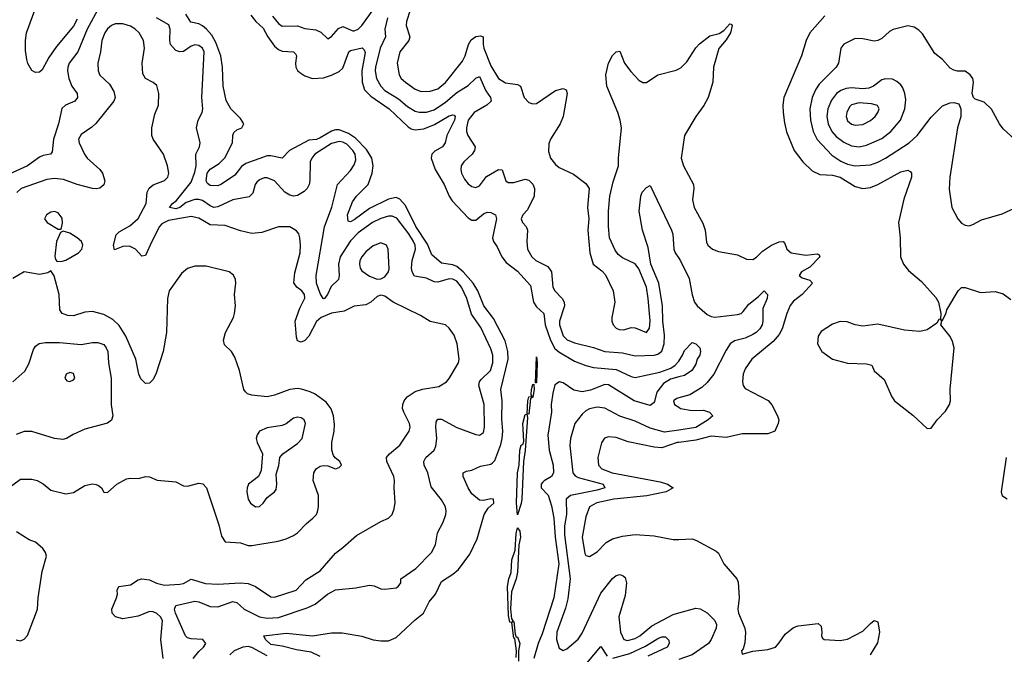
# Model space of a CAD drawing. Header units: inches. Extents: x 1603819 to 1745079, y 385938 to 533966.
# Tile 305 of 561: x 1726526 to 1731716, y 413432 to 416780. Entities that reach past the tile are written whole.
import ezdxf

# ---------------------------------------------------------------- set-up
doc = ezdxf.new("R2010")
doc.units = ezdxf.units.IN
doc.header["$MEASUREMENT"] = 0
doc.layers.add('B7421', color=7, linetype='Continuous')
doc.layers.add('B7431', color=7, linetype='Continuous')

msp = doc.modelspace()

# ---------------------------------------------------------------- linework, layer by layer
at = {"layer": 'B7421', "color": 5}
for points, elevation in [([(1726946.4, 416850), (1726881.4, 416730), (1726832.3, 416610), (1726787.3, 416550), (1726779.3, 416530), (1726778.2, 416510), (1726785.5, 416470), (1726801.2, 416430), (1726829.4, 416390), (1726831.1, 416370), (1726816.5, 416350), (1726767.9, 416330), (1726748.5, 416311.5), (1726731.3, 416230), (1726704.4, 416150), (1726697.6, 416082.4), (1726688.9, 416071.1), (1726650, 416063.8), (1726630, 416054.2), (1726567.6, 416010), (1726470, 415965.6)], 160), ([(1726830, 416783.1), (1726810, 416746.6), (1726720.8, 416639.2), (1726679.5, 416580.5), (1726644.4, 416515.6), (1726630, 416502.7), (1726610, 416500.9), (1726590, 416512.3), (1726569.8, 416549.8), (1726564.4, 416570), (1726557.7, 416617.7), (1726556.8, 416670), (1726562.9, 416710), (1726613.2, 416850)], 140), ([(1727858.3, 416798.3), (1727890, 416759.3), (1727910, 416746.3), (1727990, 416746.9), (1728030, 416734.5), (1728087.1, 416727.1), (1728113.6, 416713.6), (1728150, 416678.4), (1728170, 416691.7), (1728206.4, 416733.6), (1728230, 416743.5), (1728281.9, 416721.9), (1728290, 416720.5), (1728310, 416729.5), (1728330.4, 416750), (1728390, 416831.5)], 160), ([(1728584, 416830), (1728565.5, 416770), (1728563.9, 416750), (1728582.5, 416690), (1728577.1, 416670), (1728529.5, 416610), (1728515.1, 416550), (1728525.5, 416490), (1728537.1, 416470), (1728559.2, 416450), (1728610, 416414.4), (1728642.1, 416402.1), (1728690, 416402.5), (1728730, 416415), (1728770, 416448.7), (1728859.3, 416560.7), (1728874.2, 416590), (1728891.7, 416650), (1728906.3, 416673.7), (1728930, 416691), (1728955.1, 416695.1), (1728969.2, 416689.2), (1728968.6, 416651.4), (1728973, 416630), (1729010, 416537.1), (1729049.5, 416470), (1729086.5, 416446.5), (1729150, 416437.4), (1729166.3, 416430), (1729185.6, 416370), (1729210, 416344.2), (1729230, 416335.9), (1729250, 416338.5), (1729350, 416407.3), (1729390, 416418), (1729407.3, 416410), (1729411.8, 416390), (1729390, 416269.3), (1729375.2, 416230), (1729324.2, 416150), (1729315.2, 416124.8), (1729314.3, 416085.7), (1729324.8, 416050), (1729350, 416015.5), (1729370, 416000.2), (1729445.5, 415965.5), (1729510, 415915.5), (1729528.2, 415890), (1729518.4, 415790), (1729525.5, 415730), (1729521.6, 415670), (1729530.7, 415550), (1729548.2, 415490), (1729594.9, 415454.9), (1729613.7, 415433.7), (1729654.3, 415350), (1729662.4, 415290), (1729647.2, 415210), (1729647.2, 415190), (1729653.7, 415170), (1729670, 415153.7), (1729686.1, 415146.1), (1729710, 415144.8), (1729750, 415156.3), (1729770, 415155.2), (1729830, 415129.2), (1729846.4, 415153.6), (1729848.7, 415191.3), (1729839.4, 415310), (1729830, 415369.6), (1729790, 415465.6), (1729770, 415493.1), (1729703.3, 415523.3), (1729680.9, 415540.9), (1729664.8, 415564.8), (1729635.1, 415630), (1729629.6, 415690), (1729629.5, 415770), (1729637.4, 415850), (1729654.9, 415925.1), (1729682.7, 416010), (1729682.2, 416050), (1729697.4, 416210), (1729691.7, 416250), (1729679.6, 416290), (1729620.9, 416430), (1729616.3, 416490), (1729630, 416550.4), (1729650, 416590.4), (1729670, 416610.7), (1729690, 416613.4), (1729713.4, 416550), (1729746.7, 416506.7), (1729790, 416461.8), (1729810, 416449.2), (1729830, 416449.2), (1729890, 416490.1), (1729985.6, 416514.4), (1730000, 416521.5)], 180), ([(1727441.3, 413410), (1727470, 413447.7), (1727495.8, 413470), (1727507.1, 413490), (1727491, 413511), (1727430, 413513.6), (1727410, 413519.8), (1727399.8, 413530), (1727348.2, 413650), (1727343.1, 413670), (1727349, 413690), (1727450, 413712.3), (1727470, 413708.9), (1727530, 413685.5), (1727570, 413682.7), (1727650, 413711.5), (1727670, 413705.4), (1727710.2, 413670), (1727790.7, 413630.7), (1727830, 413622.4), (1727890, 413626.9), (1728041.6, 413678.4), (1728082.9, 413697.1), (1728148, 413750), (1728190, 413773), (1728297.3, 413782.7), (1728370, 413797.3), (1728393.8, 413793.8), (1728430, 413777.1), (1728450, 413775.5), (1728510, 413783.8), (1728521.2, 413790), (1728536, 413810), (1728536, 413830), (1728614.7, 413885.3), (1728696.8, 413970), (1728717, 414010), (1728727.6, 414072.4), (1728757.6, 414130), (1728771.8, 414170), (1728773.3, 414186.7), (1728769.7, 414210), (1728750, 414247), (1728695.7, 414315.7), (1728677.8, 414390), (1728657.8, 414430), (1728655.8, 414450), (1728666.4, 414470), (1728710, 414509.2), (1728719, 414530), (1728724.9, 414570), (1728719.1, 414630), (1728722, 414658), (1728730, 414672), (1728750, 414673.4), (1728830, 414629.4), (1728930, 414592.3), (1728950, 414588.1), (1728970, 414603.1), (1728975.4, 414630), (1728974.1, 414750), (1728946.1, 414850), (1728949.9, 414870), (1728957.8, 414882.2), (1729007.7, 414930), (1729019.9, 414970), (1729019.6, 415010), (1729010, 415043.5), (1728956.2, 415156.2), (1728907.1, 415227.1), (1728882.3, 415310), (1728854.7, 415370), (1728830, 415400.2), (1728810, 415412.2), (1728790, 415412.8), (1728730, 415395.6), (1728710, 415396.8), (1728670, 415416), (1728607.9, 415427.9), (1728594.7, 415450), (1728591.1, 415470), (1728594.5, 415510), (1728612, 415570), (1728609.9, 415590), (1728601.6, 415610), (1728577.6, 415650), (1728513.2, 415733.2), (1728490, 415744), (1728470, 415743.1), (1728430, 415732.2), (1728386.4, 415710), (1728310, 415656.6), (1728270, 415612.8), (1728215.5, 415530), (1728206.7, 415490), (1728210.1, 415429.9), (1728206.4, 415410), (1728167.4, 415372.6), (1728149.1, 415330), (1728131.5, 415308.5), (1728126.6, 415310), (1728110, 415335.4), (1728091.5, 415390), (1728088.3, 415430), (1728132.6, 415687.4), (1728171.8, 415791.8), (1728201.2, 415910), (1728270, 415984.7), (1728290, 416014.9), (1728298.3, 416041.7), (1728293.9, 416070), (1728282.1, 416090), (1728250, 416123.1), (1728230, 416134.5), (1728210, 416137.3), (1728170, 416126.6), (1728082, 416070), (1728065.4, 416050), (1728057.5, 416030), (1728056.2, 415930), (1728051.2, 415910), (1728040.7, 415890), (1728025.6, 415874.4), (1727990, 415852.8), (1727970, 415849.9), (1727950, 415853.8), (1727923.8, 415870), (1727869.7, 415930), (1727830, 415946.6), (1727814.8, 415945.2), (1727790, 415935.5), (1727776.8, 415923.2), (1727767.5, 415910), (1727755.4, 415864.6), (1727735.1, 415844.9), (1727650, 415830.6), (1727570, 415792.4), (1727550, 415789.9), (1727530, 415798.2), (1727490, 415825.6), (1727470, 415832.5), (1727450, 415832.5), (1727403.7, 415816.3), (1727370, 415789.9), (1727350, 415783.2), (1727315.4, 415790), (1727331.8, 415810), (1727353.4, 415826.6), (1727430, 415923.4), (1727450, 415975.8), (1727455.8, 416010), (1727454.8, 416070), (1727474.7, 416110), (1727478, 416130), (1727458.2, 416210), (1727466.8, 416250), (1727488.8, 416290), (1727492.2, 416310), (1727485.7, 416370), (1727498.3, 416610), (1727489.7, 416630), (1727470, 416644.4), (1727450, 416647.8), (1727430, 416640.9), (1727390, 416612.4), (1727370, 416610.9), (1727350, 416618), (1727320.7, 416650), (1727317.3, 416670), (1727320.3, 416730), (1727312.8, 416752.8), (1727246.8, 416790)], 160), ([(1728110, 413421.1), (1728063, 413443), (1727984.5, 413455.5), (1727910, 413475.9), (1727850, 413484.4), (1727822.7, 413510), (1727812.7, 413530), (1727930, 413544.6), (1728070, 413530.2), (1728170, 413546), (1728225.1, 413545.1), (1728330, 413527.6), (1728390, 413509.4), (1728430, 413503.5), (1728470, 413504.4), (1728510, 413521.8), (1728610, 413615.1), (1728654.4, 413650), (1728684.5, 413710), (1728718.4, 413750), (1728750, 413816.5), (1728810, 413854.9), (1728839.6, 413880.4), (1728898.5, 413961.5), (1728937.7, 414042.3), (1728974.3, 414170), (1728995.9, 414204.1), (1729025.7, 414230), (1729023.7, 414250), (1729010, 414253.3), (1728970, 414244.1), (1728950, 414246.4), (1728910, 414278.4), (1728890.6, 414310), (1728864.4, 414370), (1728864.5, 414390), (1728881.4, 414398.6), (1728910, 414403.1), (1728954.2, 414425.8), (1729010, 414436.2), (1729017.9, 414442.1), (1729030, 414455.6), (1729061.4, 414538.6), (1729069.1, 414570), (1729072, 414610), (1729067.1, 414672.9), (1729069.1, 414770), (1729061.5, 414830), (1729100.4, 414990), (1729099.9, 415030), (1729085.9, 415085.9), (1729023.8, 415203.8), (1728973.1, 415270), (1728940.5, 415350), (1728916.7, 415390), (1728863, 415450), (1728830, 415477.7), (1728810, 415487.8), (1728750, 415496.4), (1728699.1, 415539.1), (1728675.9, 415595.9), (1728613.4, 415690), (1728559.8, 415799.8), (1728530, 415833.8), (1728510, 415842.2), (1728470, 415832.9), (1728370, 415783.3), (1728290, 415723.8), (1728270, 415713), (1728256.9, 415716.9), (1728254.4, 415750), (1728280.7, 415819.3), (1728300.7, 415850), (1728362.4, 415910), (1728384.7, 415970), (1728389.4, 416010), (1728381.8, 416050), (1728355, 416095), (1728295.4, 416155.4), (1728259.5, 416179.5), (1728210, 416199.2), (1728190, 416199.2), (1728170, 416192.9), (1728110, 416156.1), (1728090, 416148.9), (1728050, 416144), (1727948.1, 416090), (1727910, 416048.9), (1727850, 416062.2), (1727830, 416061.9), (1727717.6, 416022.4), (1727694.7, 416005.3), (1727660.3, 415959.7), (1727590, 415912.7), (1727570, 415904.1), (1727530, 415906), (1727516.1, 415916.1), (1727508.4, 415930), (1727514.3, 415970), (1727530, 415991.7), (1727578.5, 416021.5), (1727608, 416052), (1727648.6, 416130), (1727649.8, 416170), (1727655.4, 416184.6), (1727670, 416198.4), (1727697.6, 416210), (1727708.5, 416230), (1727690, 416259.2), (1727639.4, 416310), (1727614.5, 416354.5), (1727599.6, 416430), (1727594.9, 416530), (1727586.8, 416590), (1727560.6, 416660.6), (1727538.2, 416698.2), (1727511.3, 416730), (1727490, 416748.3), (1727470, 416758.2), (1727427.5, 416767.5), (1727402.3, 416810)], 140), ([(1727744.8, 416804.8), (1727771.1, 416771.1), (1727810, 416735.8), (1727833.8, 416690), (1727870, 416641.3), (1727890, 416622.5), (1727910, 416613.5), (1727970, 416610.2), (1727980.3, 416600.3), (1727985.3, 416590), (1727979.4, 416550), (1727981.3, 416530), (1727991.3, 416511.3), (1728002, 416502), (1728030, 416483.7), (1728070, 416470.8), (1728126.7, 416473.3), (1728170, 416487), (1728210, 416506.3), (1728230, 416524.7), (1728260.7, 416610), (1728270, 416616.8), (1728331.3, 416631.3), (1728341.4, 416621.4), (1728347, 416607), (1728329.3, 416510), (1728331.2, 416450), (1728343.6, 416410), (1728376.2, 416376.2), (1728473.3, 416310), (1728574.3, 416214.3), (1728590, 416203.8), (1728610, 416198.6), (1728655.9, 416204.1), (1728713.4, 416226.6), (1728790, 416272.7), (1728810, 416279), (1728816.7, 416276.7), (1728821.1, 416270), (1728818.7, 416250), (1728777, 416170), (1728768.6, 416130), (1728755, 416110), (1728714.1, 416085.9), (1728698.5, 416070), (1728695.1, 416050), (1728716.6, 415990), (1728764.2, 415910), (1728789.6, 415850), (1728805.1, 415825.1), (1728890, 415734.8), (1728910, 415722.2), (1728930, 415722.5), (1728970, 415755.9), (1728990, 415764.4), (1729010, 415762.7), (1729033.7, 415750), (1729039.6, 415730), (1729019.1, 415630), (1729023.9, 415610), (1729042.8, 415582.8), (1729067.4, 415530), (1729090, 415499.8), (1729150, 415453.6), (1729218.3, 415378.3), (1729234.3, 415290), (1729250, 415264.8), (1729289.6, 415229.6), (1729296.7, 415170), (1729323.3, 415090), (1729346.2, 415046.2), (1729367.3, 415027.3), (1729450, 414979.5), (1729510, 414956.2), (1729550, 414946.2), (1729670, 414934.8), (1729750, 414897.6), (1729770, 414892.7), (1729899.5, 414920.5), (1729957.7, 414942.3), (1729981.5, 414958.5), (1730000, 414978.2)], 140), ([(1728464.8, 416790), (1728451.7, 416730), (1728455, 416690), (1728425.9, 416630), (1728401.4, 416530), (1728399.9, 416510), (1728407.4, 416470), (1728429.6, 416430), (1728450, 416407.1), (1728523.3, 416363.3), (1728570, 416322.8), (1728610, 416297.2), (1728631.8, 416291.8), (1728670, 416291.5), (1728710, 416304.7), (1728770, 416345.1), (1728830, 416396.5), (1728890, 416433.6), (1728930, 416471.8), (1728950, 416480.2), (1728984, 416404), (1729007.5, 416370), (1729011.1, 416350), (1728988.7, 416330), (1728921.7, 416290), (1728890.9, 416250), (1728880.4, 416210), (1728881.5, 416190), (1728889, 416169), (1728926.7, 416110), (1728923.5, 416090), (1728911.1, 416070), (1728866.7, 416030), (1728853.4, 416010), (1728851.1, 415990), (1728855.6, 415970), (1728870, 415939.5), (1728890, 415914.6), (1728910, 415900.3), (1728930, 415894.9), (1728950, 415903.7), (1728987.2, 415952.8), (1729050.4, 415990.4), (1729070, 415987.7), (1729087.9, 415930), (1729101.2, 415921.2), (1729130, 415921.4), (1729190, 415938.4), (1729210, 415933.6), (1729230, 415912), (1729239, 415890), (1729237.1, 415850), (1729202, 415778), (1729178, 415750), (1729169.1, 415730), (1729177.1, 415710), (1729195.3, 415690), (1729202.4, 415670), (1729199, 415610), (1729203.2, 415570), (1729226.2, 415530), (1729246.2, 415510), (1729310, 415478.3), (1729330.1, 415450), (1729336.3, 415370), (1729347.6, 415350), (1729384.6, 415310), (1729395.5, 415290), (1729397.2, 415270), (1729371.2, 415190), (1729371.2, 415170), (1729390, 415112.3), (1729411.8, 415091.8), (1729450, 415076.2), (1729550, 415050.9), (1729610.1, 415030.1), (1729703.2, 415023.2), (1729770, 415006.4), (1729870, 415011.1), (1729890, 415015.7), (1729910, 415031.1), (1729922.5, 415070), (1729924.1, 415115.9), (1729915.9, 415190), (1729913.5, 415270), (1729894.3, 415390), (1729852.6, 415490), (1729838.2, 415578.2), (1729808.7, 415670), (1729791, 415770), (1729799.7, 415850), (1729806.3, 415870), (1729830, 415894.8), (1729850, 415904.7), (1729962.5, 415670), (1729968.3, 415648.3), (1729974, 415570), (1729981.7, 415550), (1730000, 415522.8)], 160), ([(1727282.2, 413410), (1727270.6, 413510), (1727278.3, 413610), (1727268.1, 413630), (1727250, 413647.3), (1727230, 413656.7), (1727210, 413657.8), (1727150, 413633.3), (1727070, 413620.3), (1727031, 413631), (1727014, 413650), (1727011.6, 413670), (1727036.9, 413730), (1727042, 413750), (1727040.5, 413770), (1727049.4, 413790), (1727110, 413799.6), (1727150, 413825.7), (1727170, 413831.2), (1727210, 413825.3), (1727247.5, 413807.5), (1727290, 413797.6), (1727370, 413801.8), (1727390, 413806.6), (1727430, 413828.2), (1727506.2, 413806.2), (1727570, 413801.6), (1727689.9, 413810.1), (1727730, 413805.7), (1727769.2, 413790), (1727850, 413735.5), (1727870, 413734.7), (1727984, 413770), (1728035.2, 413824.8), (1728110, 413872.1), (1728190, 413965.5), (1728230, 413995), (1728301.5, 414058.5), (1728430, 414133.4), (1728469.7, 414150.3), (1728489.6, 414170), (1728500.5, 414199.5), (1728505.9, 414234.1), (1728499.8, 414310), (1728502.2, 414350), (1728498.7, 414370), (1728461.6, 414450), (1728460.4, 414470), (1728474.7, 414490), (1728530, 414536.1), (1728579.2, 414610), (1728584.2, 414630), (1728580.8, 414650), (1728551.3, 414710), (1728544.5, 414730), (1728545, 414750), (1728553, 414770), (1728569, 414791), (1728610, 414818), (1728650, 414831.6), (1728734.6, 414845.4), (1728775.1, 414870), (1728790, 414887.3), (1728838.7, 414970), (1728842, 414990), (1728831.9, 415070), (1728816, 415116), (1728790, 415152.3), (1728769.7, 415169.7), (1728690, 415188), (1728639, 415219), (1728494.3, 415290), (1728450, 415322.4), (1728430, 415327.6), (1728410, 415319.5), (1728376.4, 415290), (1728350, 415276.4), (1728290, 415268.7), (1728236.6, 415243.4), (1728170, 415231.2), (1728115.4, 415210), (1728091.4, 415188.6), (1728050, 415110.9), (1728030, 415088.7), (1728010, 415078.3), (1727990, 415085.6), (1727984.7, 415104.7), (1727978.2, 415190), (1728002.2, 415257.8), (1728029.1, 415310.9), (1728027.7, 415330), (1728014.1, 415350), (1727987.1, 415370), (1727971.6, 415391.6), (1727976, 415444), (1728004.1, 415550), (1728007, 415590), (1728002.9, 415630), (1727997.2, 415650), (1727986.1, 415666.1), (1727950, 415686.6), (1727890, 415687.2), (1727801.8, 415658.2), (1727750, 415651.6), (1727690, 415666.2), (1727610, 415694.6), (1727530, 415697.4), (1727470, 415733.3), (1727430, 415742.1), (1727310, 415720.1), (1727276.2, 415703.8), (1727264, 415690), (1727222.6, 415610), (1727190, 415536.9), (1727170, 415532.8), (1727137.2, 415570), (1727105.8, 415585.8), (1727070, 415584.4), (1727026.3, 415566.3), (1727021, 415590), (1727035.5, 415644.5), (1727050, 415660.2), (1727107.5, 415692.5), (1727150, 415732.2), (1727192.3, 415810), (1727198.5, 415870), (1727207.9, 415892.1), (1727230, 415908.7), (1727290, 415932.6), (1727306.4, 415950), (1727312.4, 415970), (1727304.6, 416010), (1727285, 416070), (1727229.9, 416150), (1727222.9, 416170), (1727222.3, 416210), (1727238.7, 416281.3), (1727257.7, 416330), (1727260.4, 416390), (1727250, 416433.6), (1727230, 416449.7), (1727190, 416469.7), (1727174.5, 416494.5), (1727171.9, 416550), (1727184.3, 416630), (1727179.1, 416670), (1727156.5, 416710), (1727132.4, 416732.4), (1727110, 416746.5), (1727070, 416759), (1727030, 416757.7), (1727010, 416748.9), (1726990, 416731.7), (1726974.3, 416710), (1726960.1, 416670), (1726952.6, 416610), (1726938.4, 416550), (1726939.3, 416510), (1726948.3, 416488.3), (1726999.2, 416439.2), (1727022.2, 416402.2), (1727028.9, 416370), (1727021.7, 416350), (1726927.4, 416232.6), (1726907.1, 416212.9), (1726850, 416174.7), (1726836.9, 416150), (1726839.1, 416130), (1726868.2, 416070), (1726882.8, 416050), (1726948.5, 415990), (1726962.7, 415970), (1726974.7, 415930), (1726970.2, 415909.8), (1726948.1, 415891.9), (1726930, 415887.8), (1726910.2, 415889.8), (1726830, 415910.4), (1726757.8, 415937.8), (1726710, 415942.3), (1726670, 415936.9), (1726534.3, 415890), (1726511.7, 415868.3)], 180), ([(1726450, 414296.5), (1726530, 414356.5), (1726590, 414356.3), (1726619.1, 414350), (1726650, 414332.2), (1726690, 414298.8), (1726770, 414278.2), (1726810, 414285.9), (1726870, 414323.2), (1726910, 414331.2), (1726930, 414328.8), (1726942.2, 414322.2), (1726957.1, 414310), (1726970, 414287.3), (1726990, 414286.4), (1727038, 414330), (1727090, 414358.4), (1727110, 414362.4), (1727150, 414359.5), (1727190.4, 414370.4), (1727210, 414368.2), (1727251.7, 414351.7), (1727350, 414342), (1727390, 414322), (1727410, 414319.5), (1727470, 414335.3), (1727491.4, 414331.4), (1727511.1, 414311.1), (1727575.4, 414115.4), (1727590, 414055.5), (1727610, 414026.5), (1727690, 414021.1), (1727730, 414007.3), (1727750, 414006.8), (1727889, 414030), (1727930, 414040.9), (1727970, 414059), (1727990, 414073.5), (1728037.4, 414122.6), (1728071.6, 414150), (1728090.6, 414170), (1728096.5, 414183.5), (1728101, 414210), (1728101.3, 414270), (1728072.9, 414350), (1728076.4, 414390), (1728088.3, 414410), (1728110, 414424.9), (1728130, 414429), (1728150, 414426.3), (1728190, 414410.4), (1728210, 414418.4), (1728222.9, 414430), (1728214.5, 414450), (1728188.5, 414468.5), (1728180.5, 414480.5), (1728170.9, 414510), (1728171.6, 414550), (1728183.4, 414610), (1728185.6, 414645.6), (1728179.8, 414690), (1728167.5, 414727.5), (1728141.7, 414761.7), (1728084.5, 414804.5), (1728057.7, 414817.7), (1728011.3, 414831.3), (1727990, 414833.8), (1727950, 414829.2), (1727870, 414800.2), (1727830, 414790.4), (1727750, 414798.9), (1727727.1, 414807.1), (1727716.5, 414816.5), (1727707.8, 414830), (1727685.6, 414930), (1727660.1, 414999.9), (1727642.6, 415030), (1727605.8, 415065.8), (1727601.2, 415090), (1727611.4, 415130), (1727653.8, 415210), (1727659.3, 415230), (1727662.9, 415270), (1727657.8, 415330), (1727666, 415390), (1727663.1, 415410), (1727652.9, 415432.9), (1727630.5, 415450.5), (1727510, 415479.9), (1727450, 415479.9), (1727410, 415467.1), (1727379.5, 415440.5), (1727314.4, 415350), (1727305.5, 415310), (1727299.8, 415130), (1727281.9, 415030), (1727245.3, 414914.7), (1727230, 414882.4), (1727210, 414863), (1727190, 414860.5), (1727165.2, 414885.2), (1727155, 414910), (1727137.6, 414990), (1727085, 415110), (1727050, 415166.3), (1727018.1, 415198.1), (1726970, 415225.4), (1726910, 415240.8), (1726870, 415238.1), (1726810, 415217.5), (1726779.3, 415219.3), (1726750.5, 415230.5), (1726738.6, 415250), (1726734.7, 415330), (1726708.4, 415428.4), (1726690, 415455.1), (1726674.4, 415445.6), (1726630, 415436.5), (1726549.2, 415450.8), (1726490, 415414.5)], 220), ([(1726491, 414870), (1726553.9, 414926.1), (1726574.4, 414965.6), (1726599.6, 415040.4), (1726610, 415058.7), (1726628.4, 415071.6), (1726663, 415077), (1726737, 415077), (1726850, 415066.9), (1726910, 415077.7), (1726937.7, 415077.7), (1726970, 415066), (1726982.8, 415050), (1726990.6, 415030), (1726994.6, 414970), (1727009, 414890), (1727007.6, 414747.6), (1727016.4, 414690), (1727010, 414667), (1726990, 414652.4), (1726870, 414619.6), (1726807.9, 414592.1), (1726773.2, 414570), (1726754.6, 414565.4), (1726710, 414570.3), (1726590, 414608.5), (1726550, 414608.2), (1726508, 414592)], 240), ([(1730000, 414895.5), (1729956.7, 414883.3), (1729919.4, 414860.6), (1729884.6, 414815.4), (1729870, 414760.9), (1729850, 414745.1), (1729764.4, 414770), (1729630, 414854.1), (1729610, 414855), (1729534.1, 414825.9), (1729490, 414816.4), (1729446.4, 414826.4), (1729390, 414864.9), (1729371.6, 414870), (1729346.9, 414853.1), (1729336, 414810), (1729328.1, 414750), (1729328.8, 414710), (1729309.2, 414589.2), (1729316.2, 414510), (1729337.3, 414430), (1729340.1, 414390), (1729330.1, 414369.9), (1729290, 414348.2), (1729281.6, 414338.4), (1729275.3, 414330), (1729275.3, 414310), (1729312, 414272), (1729330, 414214.9), (1729341.9, 414150), (1729349, 414050), (1729367.6, 413910), (1729340.8, 413730), (1729279.4, 413540.6), (1729259, 413490), (1729236.9, 413410)], 140), ([(1730000, 414784.8), (1729990, 414782), (1729972.8, 414770), (1729976.9, 414750), (1730000, 414735.4)], 160), ([(1730000, 414615.5), (1729924.8, 414604.8), (1729850, 414625.4), (1729770, 414663.1), (1729689.2, 414689.2), (1729610, 414731.6), (1729570, 414736.8), (1729530, 414727.4), (1729510, 414716.9), (1729490, 414699.1), (1729452.9, 414650), (1729430.1, 414570), (1729425.9, 414534.1), (1729442, 414390), (1729453.8, 414373.8), (1729470, 414364.8), (1729601.1, 414330), (1729610.3, 414310), (1729570, 414298), (1729430, 414270.3), (1729405.8, 414250), (1729407.7, 414170), (1729398.3, 414110), (1729397.3, 414062.7), (1729427.9, 413830), (1729414.6, 413725.4), (1729403.8, 413676.2), (1729358, 413550), (1729355.9, 413510), (1729370, 413464.9), (1729390, 413453.1), (1729410, 413460.8), (1729470, 413513.1), (1729490, 413543.7), (1729590, 413754.7), (1729650, 413833.1), (1729670, 413848.5), (1729690, 413853), (1729706.9, 413846.9), (1729716.9, 413836.9), (1729724.4, 413810), (1729717.2, 413742.8), (1729684.5, 413630), (1729693.3, 413550), (1729710.1, 413510.1), (1729730, 413504.5), (1729770, 413515.5), (1729794.5, 413530), (1729858.1, 413581.9), (1729970, 413641.7), (1730000, 413650.4)], 160), ([(1730000, 414550.5), (1729990.7, 414549.3), (1729910, 414522.2), (1729870, 414525.8), (1729733.9, 414553.9), (1729670, 414576.8), (1729630, 414579.7), (1729608.2, 414571.8), (1729592.8, 414547.2), (1729572.9, 414470), (1729577.4, 414430), (1729593.7, 414410), (1729648.7, 414390), (1729901.8, 414341.8), (1729940.4, 414330), (1729970.3, 414310), (1729934.4, 414290), (1729831.6, 414268.4), (1729657.1, 414250), (1729568.2, 414231.8), (1729530.4, 414210), (1729510, 414157.2), (1729490.3, 414050.3), (1729505.1, 413965.1), (1729510, 413954), (1729530, 413948), (1729570, 413972.7), (1729618.2, 414021.8), (1729650, 414042), (1729703.7, 414056.3), (1729770, 414065), (1729870, 414057.2), (1729970, 414037.8), (1730000, 414038.8)], 180), ([(1726508.3, 413508.3), (1726530, 413503.7), (1726550, 413511.7), (1726567.6, 413532.4), (1726620.5, 413670), (1726623.4, 413730), (1726645, 413870), (1726668.5, 413950), (1726662.7, 413970), (1726648.5, 413990), (1726610, 414023.8), (1726577, 414037), (1726510, 414079.2)], 220), ([(1729143.7, 413416.3), (1729145.3, 413450), (1729136.5, 413516.5), (1729130, 413517.2), (1729119.5, 413599.5), (1729110, 413602.7), (1729102.7, 413637.3), (1729096.9, 413790), (1729103.5, 413830), (1729116.3, 413863.7), (1729120.9, 413930), (1729138.5, 413981.5), (1729143.1, 414070), (1729150, 414098.8), (1729161.6, 414081.6), (1729165.3, 414050), (1729157.6, 414010), (1729150, 413866), (1729143.1, 413830), (1729118.4, 413761.6), (1729113, 413673), (1729118.8, 413618.8), (1729124.7, 413610), (1729122, 413602), (1729130, 413606), (1729138.5, 413538.5), (1729143.5, 413523.5), (1729150, 413524), (1729161.7, 413490), (1729156, 413450), (1729155.4, 413395.4)], 120), ([(1729652.2, 413412.2), (1729742.6, 413437.4), (1729824.4, 413475.6), (1729890, 413516.6), (1729910, 413524.5), (1729930, 413524.9), (1729947.8, 413507.8), (1729950.2, 413490), (1729938.5, 413470), (1729837.2, 413422.8)], 140), ([(1727830, 413424.9), (1727750, 413468.6), (1727730, 413473.3), (1727703.2, 413470), (1727657.4, 413450), (1727633.1, 413430)], 160), ([(1729515.1, 413384.9), (1729590, 413473.7), (1729622.6, 413422.6)], 140)]:
    msp.add_lwpolyline(points, dxfattribs=dict(at, elevation=elevation))
for points, elevation in [([(1726710, 415769), (1726690, 415764.6), (1726666.9, 415750), (1726656.9, 415730), (1726670.3, 415710), (1726730, 415674.4), (1726744.7, 415675.3), (1726752.5, 415707.5), (1726750, 415733), (1726730, 415761.6)], 220), ([(1726754.8, 415665.2), (1726742, 415658), (1726720.9, 415610), (1726712.1, 415532.1), (1726714.6, 415514.6), (1726723.9, 415503.9), (1726750, 415506), (1726770, 415512.2), (1726835.7, 415550), (1726854.5, 415570), (1726859.5, 415590), (1726851.4, 415610), (1726830, 415628.9), (1726790, 415654.8)], 220), ([(1728430, 415602.4), (1728390, 415586.6), (1728350, 415555.8), (1728329.3, 415530), (1728319.7, 415510), (1728316.5, 415490), (1728320.8, 415470), (1728330, 415455.8), (1728370, 415426.5), (1728410, 415411.8), (1728430, 415413.7), (1728450, 415424.4), (1728469.7, 415450), (1728473.6, 415466.4), (1728468.8, 415568.8), (1728459.7, 415590)], 180), ([(1729250, 414864), (1729244.7, 414864.7), (1729250, 415001), (1729254, 414970)], 120), ([(1726790, 414918.4), (1726771, 414910), (1726764.9, 414890), (1726774.4, 414874.4), (1726790, 414870.7), (1726810, 414880.5), (1726816.9, 414890), (1726810, 414913.3)], 260), ([(1729210, 414699), (1729201.2, 414701.2), (1729203.9, 414770), (1729210, 414790.6), (1729227.3, 414792.7), (1729221.2, 414801.2), (1729223.1, 414830), (1729230, 414856.3), (1729236.8, 414856.8), (1729238.3, 414830), (1729230, 414789.3), (1729218, 414782)], 120), ([(1729150, 414168.7), (1729144.4, 414230), (1729149.8, 414390), (1729159.7, 414430), (1729162.4, 414510), (1729170, 414536.3), (1729179.1, 414540.9), (1729183.9, 414556.1), (1729178.9, 414650), (1729190, 414697.3), (1729198.8, 414698.8), (1729202, 414682), (1729190, 414508), (1729181.1, 414450), (1729172.3, 414250), (1729170, 414228)], 120), ([(1727990, 414683.1), (1727970, 414678.3), (1727931, 414649), (1727910, 414639.2), (1727830, 414627.8), (1727790.8, 414610), (1727777.3, 414590), (1727773, 414570), (1727778.4, 414550), (1727805.3, 414490), (1727798.7, 414401.3), (1727784.2, 414370), (1727732.9, 414330), (1727724.4, 414310), (1727723.6, 414290), (1727730.3, 414250), (1727742.6, 414230), (1727770, 414210.3), (1727790, 414212), (1727809.6, 414230), (1727830, 414260.3), (1727870, 414288.8), (1727877.7, 414302.3), (1727881.2, 414330), (1727877.8, 414382.2), (1727891.6, 414428.4), (1727896.9, 414470), (1727913.3, 414490), (1727990, 414544.4), (1728015, 414570), (1728032.7, 414650), (1728025.6, 414670), (1728010, 414679.7)], 240)]:
    msp.add_lwpolyline(points, close=True, dxfattribs=dict(at, elevation=elevation))
at = {"layer": 'B7431', "color": 5}
for points, elevation in [([(1730770, 416799.8), (1730690.2, 416710), (1730671.1, 416670), (1730646.9, 416590), (1730552.9, 416370), (1730548.3, 416330), (1730550.2, 416290.2), (1730556.4, 416236.4), (1730568.5, 416188.5), (1730608.9, 416090), (1730654, 416030), (1730702.4, 415982.4), (1730743.6, 415963.6), (1730810, 415959.9), (1730850, 415949.3), (1730930, 415900.1), (1730970, 415890.1), (1731010, 415895.1), (1731050, 415910.1), (1731170, 415978.4), (1731206.6, 415986.6), (1731219.6, 415979.6), (1731226.4, 415970), (1731226.3, 415950), (1731186.2, 415833.8), (1731157.7, 415710), (1731166.4, 415630), (1731169.2, 415529.2), (1731184.6, 415490), (1731210, 415457.6), (1731278.8, 415398.8), (1731354.9, 415314.9), (1731368.2, 415290), (1731381, 415230), (1731379.6, 415200.4), (1731370, 415198), (1731361, 415179), (1731310, 415143.6), (1731270, 415135.8), (1731190, 415141.7), (1731050, 415174.3), (1730970, 415164.2), (1730930, 415171.2), (1730886.7, 415186.7), (1730850, 415187.7), (1730810, 415173.5), (1730750, 415135.6), (1730734.5, 415110), (1730732, 415070), (1730753.8, 415030), (1730810, 414990.2), (1730890, 414969.1), (1730990, 414965.2), (1731017, 414957), (1731030, 414928.2), (1731082.8, 414882.8), (1731123.6, 414790), (1731137, 414770), (1731233.3, 414693.3), (1731310, 414622.8), (1731330, 414626), (1731362, 414670), (1731405.5, 414714.5), (1731426.3, 414750), (1731431.3, 414770), (1731429.7, 414830.3), (1731451.3, 415050), (1731443.3, 415083.3), (1731430, 415109.2), (1731382, 415170), (1731386, 415190), (1731382, 415198), (1731390, 415194), (1731410, 415234), (1731413.2, 415250), (1731473.2, 415350), (1731490, 415366.8), (1731510, 415367.7), (1731590, 415340.5), (1731667.1, 415347.1), (1731710, 415334), (1731750, 415304.9)], 220), ([(1730000, 416521.5), (1730012.4, 416527.6), (1730042.9, 416557.1), (1730090, 416631.6), (1730110, 416653.6), (1730164.4, 416695.6), (1730212.1, 416707.9), (1730236.8, 416723.2), (1730270, 416758.7), (1730276.5, 416756.5), (1730281.6, 416750), (1730271.8, 416710), (1730250, 416673.3), (1730212, 416628), (1730182.7, 416530), (1730178.7, 416450), (1730155.3, 416370), (1730132.6, 416327.4), (1730090.2, 416270), (1730030.3, 416170), (1730013.2, 416050), (1730025.8, 416010), (1730076.9, 415910), (1730079.7, 415890), (1730071.6, 415830), (1730080.9, 415790), (1730127.5, 415707.5), (1730138.9, 415670), (1730145.7, 415605.7), (1730153.4, 415590), (1730177.3, 415570), (1730210, 415557), (1730310, 415540.5), (1730356.8, 415516.8), (1730390, 415515.5), (1730410, 415528.2), (1730441.3, 415558.7), (1730489.2, 415590.8), (1730530, 415607.6), (1730550, 415610.3), (1730559.4, 415599.4), (1730569.2, 415569.2), (1730593, 415550), (1730670, 415538.1), (1730730, 415545), (1730739.6, 415539.6), (1730744.2, 415530), (1730690, 415475), (1730646, 415450), (1730633.7, 415430), (1730650, 415417.8), (1730690, 415405.3), (1730705.3, 415390), (1730650.7, 415330), (1730605.3, 415294.7), (1730586.9, 415273.1), (1730569.2, 415230.8), (1730544.5, 415150), (1730530, 415119.9), (1730497.2, 415082.8), (1730384.9, 414990), (1730350, 414938), (1730338.9, 414910), (1730336, 414870), (1730340.3, 414850), (1730350, 414834.9), (1730471, 414771), (1730490, 414747.6), (1730520.8, 414690), (1730527.4, 414670), (1730524.6, 414650), (1730506, 414610), (1730470, 414595.3), (1730334.9, 414594.9), (1730250, 414575.8), (1730170, 414584), (1730090, 414562.1), (1730000, 414550.5)], 180), ([(1731791.4, 416131.4), (1731710, 416204), (1731689.7, 416230), (1731648.7, 416308.7), (1731610, 416345.1), (1731561.6, 416361.6), (1731553.2, 416370), (1731546.6, 416390), (1731553.6, 416450), (1731549.2, 416470), (1731536, 416490), (1731510, 416509.2), (1731469.3, 416509.3), (1731450, 416513.2), (1731430, 416525.2), (1731390, 416569.3), (1731350, 416602), (1731285.1, 416705.1), (1731265.7, 416725.7), (1731241, 416741), (1731207, 416747), (1731130, 416728), (1731110, 416717.6), (1731070, 416681.6), (1731050, 416669.7), (1731030, 416666.6), (1730970, 416678.8), (1730930, 416680.4), (1730869.3, 416650.7), (1730854.9, 416630), (1730841.8, 416550), (1730829.2, 416530), (1730740.2, 416439.8), (1730720.4, 416410), (1730703.1, 416370), (1730691.1, 416310), (1730694.5, 416250), (1730708.1, 416190), (1730728.8, 416148.8), (1730806.1, 416066.1), (1730853.5, 416033.5), (1730890, 416018.2), (1730930, 416009.6), (1731010, 416015.1), (1731050, 416028.9), (1731090, 416049.6), (1731214.8, 416130), (1731256.2, 416170), (1731330, 416265.3), (1731390, 416324.9), (1731430, 416342), (1731450, 416342.8), (1731475.9, 416335.9), (1731487.3, 416310), (1731486, 416270), (1731468.8, 416210), (1731427.9, 415950), (1731425.5, 415885.5), (1731438.5, 415790), (1731470, 415730.4), (1731490, 415707.4), (1731510, 415696.5), (1731530, 415692), (1731550, 415699.5), (1731594.9, 415725.1), (1731704.1, 415755.9), (1731850, 415823.7)], 240), ([(1730000, 415522.8), (1730010, 415507.9), (1730055.2, 415415.2), (1730070, 415328), (1730083.5, 415290), (1730097.4, 415270), (1730150, 415225), (1730170, 415213.8), (1730190.1, 415210.1), (1730310, 415224.6), (1730329.1, 415230.9), (1730340, 415240), (1730370, 415279.2), (1730420.6, 415319.4), (1730450, 415350.3), (1730468.4, 415330), (1730465.3, 415310), (1730443.6, 415256.4), (1730443.8, 415190), (1730439.8, 415170), (1730428.1, 415150), (1730408.7, 415130), (1730390, 415118.8), (1730350, 415101), (1730293.7, 415086.3), (1730271.4, 415070), (1730250, 415037.5), (1730184.3, 414910), (1730150, 414866.9), (1730120.9, 414839.1), (1730058.9, 414801.1), (1730000, 414784.8)], 160), ([(1730000, 414978.2), (1730000.9, 414979.1), (1730020.5, 415010), (1730030, 415034.8), (1730070, 415078), (1730090, 415070.6), (1730110.3, 415050), (1730114, 415030), (1730110.2, 415010), (1730097.4, 414990), (1730090, 414963.7), (1730068.5, 414930), (1730030, 414903.9), (1730000, 414895.5)], 140), ([(1730000, 414735.4), (1730008.5, 414730), (1730070, 414718.1), (1730130, 414719.5), (1730162.6, 414710), (1730180.4, 414690), (1730154.9, 414670), (1730090, 414628.3), (1730000, 414615.5)], 160), ([(1731730, 414250), (1731706.5, 414266.5), (1731700.9, 414290), (1731726.7, 414470)], 180), ([(1730000, 414038.8), (1730070, 414041.3), (1730093, 414033), (1730196.7, 413976.7), (1730210, 413966), (1730238, 413910), (1730305.5, 413830), (1730312.9, 413812.9), (1730318, 413730), (1730311.6, 413670), (1730315.1, 413650), (1730348.1, 413570), (1730351.7, 413548.3), (1730347.5, 413492.5), (1730339.2, 413460.8), (1730331, 413450), (1730334, 413434), (1730390.6, 413449.4), (1730470, 413457.7), (1730510, 413470.2), (1730530, 413492.2), (1730560.8, 413539.2), (1730605.4, 413574.6), (1730630, 413583), (1730734.5, 413594.5), (1730750, 413581.6), (1730754.6, 413550), (1730752.3, 413530), (1730757.1, 413517.1), (1730765.5, 413510), (1730850, 413506), (1730890, 413513), (1730970, 413554.1), (1731010, 413595.6), (1731030, 413610.1), (1731050, 413604), (1731058, 413550), (1731047.4, 413492.6), (1731008, 413430)], 180), ([(1730000, 413650.4), (1730090, 413676.3), (1730112.3, 413672.3), (1730150, 413651.1), (1730190.2, 413610), (1730198.6, 413590), (1730196.9, 413570), (1730170.9, 413510), (1730156.3, 413490), (1730070, 413429.6), (1730000, 413404.3)], 160)]:
    msp.add_lwpolyline(points, dxfattribs=dict(at, elevation=elevation))
for points, elevation in [([(1731090, 416468.4), (1731070, 416463.4), (1731025.8, 416430), (1731000.9, 416419.1), (1730970, 416416.2), (1730910, 416421.3), (1730882.3, 416417.7), (1730854, 416406), (1730831.7, 416390), (1730804.4, 416355.6), (1730785.5, 416310), (1730780.5, 416270), (1730787.9, 416230), (1730806, 416190), (1730830, 416164), (1730870, 416133.3), (1730910, 416115.3), (1730950, 416109.6), (1730990, 416118.2), (1731070, 416153.8), (1731117.8, 416190), (1731169.1, 416250.9), (1731192.2, 416310), (1731196.9, 416356.9), (1731191.5, 416391.5), (1731180.6, 416420.6), (1731170, 416437.2), (1731150, 416454.8), (1731125.9, 416465.9)], 260), ([(1730950, 416341.1), (1730910, 416331.1), (1730900.3, 416319.7), (1730885.5, 416290), (1730883, 416270), (1730890, 416247.1), (1730909.6, 416229.6), (1730930, 416223.5), (1730970, 416228.1), (1731010, 416247.9), (1731035.9, 416270), (1731049.8, 416290), (1731056.5, 416310), (1731047.2, 416327.2), (1731016, 416336)], 280)]:
    msp.add_lwpolyline(points, close=True, dxfattribs=dict(at, elevation=elevation))

doc.saveas('drawing.dxf')
